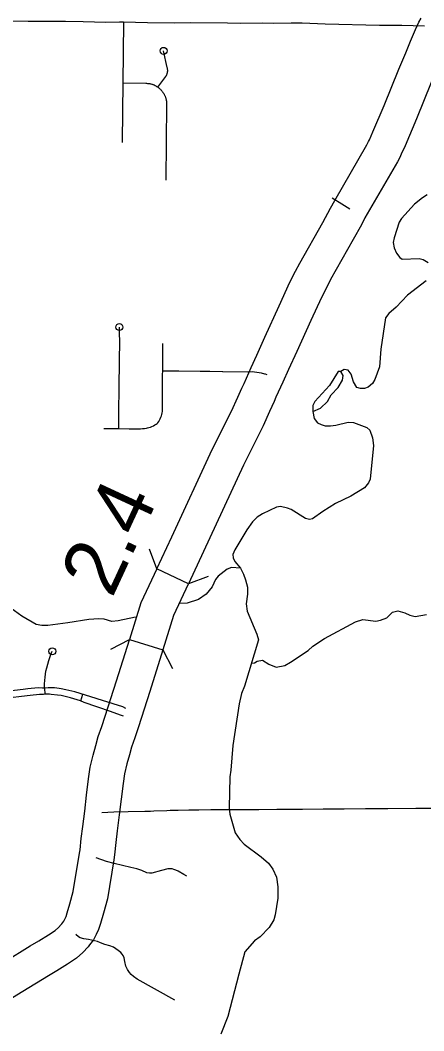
# Model space of a CAD drawing. Extents: x -19 to 366, y -4 to 359.
# Drawn here: x 146.47 to 147.018, y 184.607 to 185.978 of the extents above; entities that cross this region are included whole.
import ezdxf

# ---------------------------------------------------------------- set-up
doc = ezdxf.new("R2010")
doc.units = 0
for name, color, linetype in [('R_Contour Annot', 7, 'Continuous'), ('R_Striping', 7, 'Continuous'), ('R_Survey Control', 7, 'Continuous'), ('R_Temp Easement', 7, 'Continuous'), ('R_Vert Alg', 7, 'Continuous'), ('Sheet Fence', 7, 'Continuous'), ('T_Vehicle Path Lt Minor', 7, 'Continuous')]:
    doc.layers.add(name, color=color, linetype=linetype)

msp = doc.modelspace()

# ---------------------------------------------------------------- linework, layer by layer
at = {"layer": 'R_Contour Annot'}
for p, q in [((146.676, 185.2774), (146.7307, 185.3955)), ((146.7731, 185.3743), (146.719, 185.2575)), ((146.6985, 185.2136), (146.6556, 185.2337)), ((146.6185, 185.1378), (146.6637, 185.1236)), ((146.5855, 185.0339), (146.6009, 185.0816)), ((146.646, 185.0674), (146.6306, 185.0194))]:
    msp.add_line(p, q, dxfattribs=at)
for points in [[(147.0067, 185.9656), (147.0115, 185.9757), (147.0144, 185.9812)], [(146.8972, 185.7338), (146.9409, 185.8092), (146.9432, 185.8135), (146.9445, 185.8161), (146.949, 185.8266), (146.9642, 185.8627), (146.9842, 185.9118), (146.9936, 185.934), (147, 185.95), (147.0067, 185.9656)], [(147.0496, 185.9455), (147.0437, 185.9318), (147.0374, 185.916), (147.0279, 185.8937), (147.008, 185.8446), (146.9926, 185.808), (146.9875, 185.7963), (146.9854, 185.7919), (146.9823, 185.7861), (146.9382, 185.7101)], [(146.844, 185.6376), (146.8496, 185.6486), (146.8809, 185.7038), (146.8916, 185.7231), (146.8972, 185.7338)], [(146.9382, 185.7101), (146.9334, 185.7007), (146.9222, 185.6806), (146.8913, 185.6262), (146.8862, 185.6162)], [(146.7838, 185.5069), (146.7915, 185.5237), (146.8024, 185.5481), (146.8216, 185.5905), (146.8364, 185.6227), (146.844, 185.6376)], [(146.8862, 185.6162), (146.8791, 185.6021), (146.8647, 185.5708), (146.8455, 185.5287), (146.8346, 185.5042), (146.8268, 185.4872)], [(146.7712, 185.4789), (146.774, 185.4855), (146.7838, 185.5069)], [(146.8268, 185.4872), (146.8174, 185.4666), (146.815, 185.4608)], [(146.7307, 185.3955), (146.7571, 185.4479), (146.7656, 185.4668), (146.7712, 185.4789)], [(146.815, 185.4608), (146.8087, 185.4471), (146.7998, 185.4276), (146.7731, 185.3743)], [(146.6556, 185.2337), (146.676, 185.2774)], [(146.719, 185.2575), (146.6985, 185.2136)], [(146.6556, 185.2337), (146.6341, 185.1875), (146.6185, 185.1378)], [(146.6982, 185.2131), (146.6783, 185.1704), (146.6637, 185.1236)], [(146.6009, 185.0816), (146.6184, 185.1375)], [(146.6637, 185.1236), (146.646, 185.0674)], [(146.5577, 184.9051), (146.5601, 184.9267), (146.563, 184.9489), (146.5653, 184.9645), (146.569, 184.9807), (146.5727, 184.9938), (146.5759, 185.0062), (146.5811, 185.02), (146.5855, 185.0339)], [(146.6306, 185.0194), (146.6258, 185.0044), (146.6211, 184.9919), (146.6184, 184.9815), (146.6149, 184.969), (146.6118, 184.9557), (146.6099, 184.9424), (146.6071, 184.921), (146.6047, 184.8998)], [(146.5506, 184.8477), (146.5515, 184.8523), (146.5528, 184.8677), (146.555, 184.8842), (146.5577, 184.9051)], [(146.6047, 184.8998), (146.6019, 184.8781), (146.5999, 184.8625), (146.5984, 184.8456), (146.5971, 184.8387)], [(146.5266, 184.7519), (146.5294, 184.7556), (146.5308, 184.7583), (146.5325, 184.762), (146.5341, 184.7668), (146.5377, 184.779), (146.5421, 184.7957), (146.5506, 184.8477)], [(146.5971, 184.8387), (146.5885, 184.7857), (146.5833, 184.7663), (146.5793, 184.7525), (146.5765, 184.7445), (146.5734, 184.7376), (146.5696, 184.7302), (146.5644, 184.7234)], [(146.3125, 184.6168), (146.3151, 184.6184), (146.3597, 184.646), (146.3943, 184.667), (146.4081, 184.6756), (146.4212, 184.6834), (146.4349, 184.6917), (146.4488, 184.7005), (146.4839, 184.722), (146.4954, 184.7288), (146.5086, 184.737), (146.5176, 184.7431), (146.5222, 184.7471), (146.526, 184.7511), (146.5266, 184.7519)], [(146.5644, 184.7234), (146.5623, 184.7206), (146.555, 184.7129), (146.5465, 184.7055), (146.5343, 184.6973), (146.52, 184.6884), (146.5084, 184.6814), (146.4737, 184.6603), (146.4598, 184.6515), (146.4456, 184.6428), (146.4327, 184.6352), (146.4191, 184.6267), (146.3845, 184.6056), (146.3399, 184.578), (146.3371, 184.5763)]]:
    msp.add_lwpolyline(points, dxfattribs=at)
at = {"layer": 'R_Striping'}
for points in [[(146.6105, 185.9755), (146.6051, 185.9755), (146.5866, 185.9754), (146.5558, 185.9759), (146.5317, 185.9765), (146.4811, 185.9765), (146.4434, 185.9769), (146.3744, 185.9772)], [(146.6105, 185.9755), (146.6096, 185.8931)], [(146.7515, 185.9744), (146.7014, 185.9746), (146.6796, 185.9745), (146.6429, 185.9749), (146.6105, 185.9755)], [(147.0191, 185.9702), (146.9882, 185.9709), (146.9578, 185.971), (146.8841, 185.9731), (146.8529, 185.9745), (146.8378, 185.9745), (146.8142, 185.9738), (146.7989, 185.9742), (146.7692, 185.9738), (146.7515, 185.9744)], [(146.6572, 185.8873), (146.6677, 185.9017), (146.6678, 185.9019), (146.668, 185.9021), (146.6684, 185.9028), (146.6685, 185.903), (146.6689, 185.9036), (146.669, 185.9039), (146.6693, 185.9045), (146.6694, 185.9048), (146.6696, 185.9055), (146.6697, 185.9057), (146.6699, 185.9064), (146.67, 185.9067), (146.6701, 185.9074), (146.6702, 185.9076), (146.6703, 185.9084), (146.6703, 185.9086), (146.6704, 185.9093), (146.6704, 185.9096), (146.6704, 185.9103), (146.6704, 185.9106), (146.6703, 185.9113), (146.6703, 185.9116), (146.6702, 185.9123), (146.6702, 185.9126), (146.67, 185.9132), (146.6698, 185.9143), (146.6648, 185.9367)], [(146.6096, 185.8931), (146.6087, 185.8142), (146.6087, 185.8137), (146.6087, 185.8132), (146.6086, 185.8122)], [(146.6096, 185.8931), (146.6408, 185.8927), (146.6413, 185.8927), (146.6418, 185.8927), (146.6428, 185.8926), (146.6433, 185.8926), (146.6443, 185.8925), (146.6448, 185.8924), (146.6458, 185.8922), (146.6463, 185.8922), (146.6472, 185.8919), (146.6477, 185.8918), (146.6487, 185.8916), (146.6491, 185.8914), (146.6501, 185.8911), (146.6505, 185.8909), (146.6515, 185.8905), (146.6519, 185.8904), (146.6528, 185.8899), (146.6533, 185.8897), (146.6541, 185.8893), (146.6546, 185.889), (146.6554, 185.8885), (146.6558, 185.8882), (146.6567, 185.8877), (146.6572, 185.8873)], [(146.6572, 185.8873), (146.6575, 185.8871), (146.6579, 185.8868), (146.6583, 185.8865), (146.659, 185.8859), (146.6594, 185.8856), (146.6601, 185.8849), (146.6605, 185.8845), (146.6612, 185.8838), (146.6615, 185.8835), (146.6622, 185.8827), (146.6625, 185.8823), (146.6631, 185.8816), (146.6634, 185.8812), (146.664, 185.8804), (146.6642, 185.8799), (146.6648, 185.8791), (146.665, 185.8787), (146.6655, 185.8778), (146.6658, 185.8774), (146.6662, 185.8765), (146.6664, 185.876), (146.6668, 185.8751), (146.667, 185.8747), (146.6673, 185.8737), (146.6675, 185.8733), (146.6678, 185.8723), (146.6679, 185.8718), (146.6682, 185.8709), (146.6683, 185.8704), (146.6685, 185.8694), (146.6686, 185.8689), (146.6687, 185.868), (146.6688, 185.8675), (146.6689, 185.8665), (146.6689, 185.866), (146.6689, 185.865), (146.6689, 185.8645), (146.6678, 185.7614)], [(146.9177, 185.722), (146.9067, 185.7287), (146.8938, 185.7367)], [(146.604, 185.4241), (146.6041, 185.4347), (146.6041, 185.4517), (146.6045, 185.4742), (146.6046, 185.4921), (146.6048, 185.5034), (146.6049, 185.5169), (146.6052, 185.5416), (146.605, 185.5541), (146.6049, 185.5619)], [(146.6636, 185.5018), (146.6638, 185.51), (146.6637, 185.5219), (146.664, 185.5395)], [(146.604, 185.4241), (146.618, 185.4238), (146.6315, 185.4239), (146.6334, 185.4239), (146.6362, 185.4241), (146.639, 185.4244), (146.6418, 185.4248), (146.6428, 185.425), (146.6449, 185.4255), (146.647, 185.4262), (146.649, 185.427), (146.651, 185.4279), (146.6529, 185.429), (146.6547, 185.4302), (146.656, 185.4312), (146.6565, 185.4315), (146.6569, 185.4321), (146.6582, 185.4338), (146.6593, 185.4356), (146.6603, 185.4374), (146.6612, 185.4394), (146.6619, 185.4413), (146.6625, 185.4434), (146.6629, 185.4454), (146.6632, 185.4475), (146.6633, 185.4496), (146.6633, 185.4517), (146.6633, 185.4581), (146.6635, 185.4975), (146.6636, 185.5018)], [(146.8053, 185.4971), (146.803, 185.4978), (146.8024, 185.498), (146.7976, 185.4993), (146.7912, 185.5003), (146.7852, 185.5009), (146.7793, 185.5008), (146.7453, 185.5013), (146.7446, 185.5013), (146.7277, 185.5014), (146.7143, 185.5016), (146.6854, 185.5019), (146.6701, 185.5018), (146.6676, 185.5018), (146.6636, 185.5018)], [(146.5838, 185.424), (146.5932, 185.4241), (146.6021, 185.4242), (146.604, 185.4241)], [(146.5032, 185.072), (146.5032, 185.0776), (146.5039, 185.0869), (146.5051, 185.0951), (146.5061, 185.0993), (146.5091, 185.1095), (146.5113, 185.116), (146.5137, 185.1218)], [(146.5035, 185.0635), (146.5016, 185.0632), (146.4962, 185.063), (146.4837, 185.0619), (146.4719, 185.0607), (146.4415, 185.0567), (146.4351, 185.0561), (146.4329, 185.0562), (146.4269, 185.0551), (146.414, 185.0542), (146.4099, 185.054), (146.4042, 185.054), (146.3985, 185.0543), (146.3836, 185.056), (146.3654, 185.0605), (146.3587, 185.063), (146.347, 185.0666), (146.3441, 185.0678), (146.343, 185.068)], [(146.5032, 185.072), (146.5017, 185.0718), (146.5006, 185.072), (146.4946, 185.0721), (146.4805, 185.0709), (146.474, 185.07), (146.443, 185.0665)], [(146.6137, 185.0441), (146.6094, 185.0464), (146.6083, 185.0468), (146.6035, 185.0481), (146.5442, 185.0667), (146.532, 185.0695), (146.526, 185.0708), (146.5231, 185.0712), (146.5168, 185.0721), (146.513, 185.0723), (146.5083, 185.0723), (146.5032, 185.072)], [(146.5032, 185.072), (146.5035, 185.0635)], [(146.6103, 185.0337), (146.6062, 185.035), (146.5929, 185.04), (146.557, 185.0524), (146.5518, 185.0544), (146.5383, 185.0587), (146.5259, 185.0617), (146.5208, 185.0624), (146.5122, 185.0631), (146.5101, 185.0636), (146.5078, 185.0635), (146.5035, 185.0635)], [(146.5547, 185.0634), (146.552, 185.0543)], [(147.0384, 184.9085), (147.0074, 184.9084), (146.9694, 184.908), (146.9388, 184.9079), (146.9101, 184.9078), (146.8813, 184.9075), (146.8532, 184.9072), (146.8185, 184.907), (146.7943, 184.9068), (146.7757, 184.9067), (146.7289, 184.9067), (146.7127, 184.9064), (146.6993, 184.9062), (146.6847, 184.9059), (146.6739, 184.9056), (146.6693, 184.9055), (146.6514, 184.9047), (146.6469, 184.9045), (146.6394, 184.9042), (146.6166, 184.9039), (146.5973, 184.9033), (146.5812, 184.9024)]]:
    msp.add_lwpolyline(points, dxfattribs=at)
for centre in [(146.6648, 185.9367), (146.6049, 185.5619), (146.5137, 185.1218)]:
    msp.add_circle(centre, 0.00473, dxfattribs=at)
at = {"layer": 'R_Survey Control'}
for points in [[(146.6965, 184.8167), (146.6921, 184.8188), (146.6848, 184.8234), (146.6813, 184.8249), (146.6789, 184.8258), (146.6765, 184.8264), (146.6741, 184.8267), (146.6707, 184.8266), (146.6621, 184.8244), (146.649, 184.8206), (146.6459, 184.8206), (146.642, 184.8212), (146.6354, 184.8243), (146.6285, 184.8264), (146.6202, 184.8283), (146.609, 184.8312), (146.5978, 184.8338), (146.5872, 184.8367), (146.5735, 184.8417)], [(146.6801, 184.6484), (146.6288, 184.6768), (146.6239, 184.6806), (146.6209, 184.6834), (146.6184, 184.6861), (146.6159, 184.69), (146.6134, 184.6947), (146.612, 184.7007), (146.6113, 184.7058), (146.61, 184.709), (146.6087, 184.711), (146.6069, 184.7129), (146.6032, 184.716), (146.5966, 184.7202), (146.5918, 184.722), (146.5852, 184.7238), (146.5792, 184.726), (146.575, 184.7279), (146.563, 184.7308), (146.5565, 184.7314), (146.5517, 184.7328), (146.5492, 184.7343), (146.5455, 184.7377)]]:
    msp.add_lwpolyline(points, dxfattribs=at)
at = {"layer": 'R_Temp Easement'}
for points in [[(147.0228, 185.7413), (147.0162, 185.7373), (147.0054, 185.7285), (146.988, 185.7091), (146.9846, 185.7041), (146.9777, 185.6829), (146.9763, 185.6768), (146.9777, 185.6696), (146.9809, 185.662), (146.9853, 185.6563), (146.9885, 185.6542), (147.0119, 185.6547), (147.0174, 185.6535), (147.024, 185.6497)], [(147.0211, 185.6245), (146.9959, 185.6051), (146.9807, 185.5887), (146.9705, 185.5801), (146.966, 185.5746), (146.9595, 185.5319), (146.958, 185.508), (146.9516, 185.4907), (146.9484, 185.4853), (146.9425, 185.4802), (146.9374, 185.4785), (146.9319, 185.4785), (146.927, 185.48), (146.9228, 185.4874), (146.9195, 185.498), (146.9153, 185.5035), (146.91, 185.5042), (146.9056, 185.5016), (146.902, 185.5014), (146.8901, 185.4827), (146.8701, 185.4609), (146.8676, 185.4553), (146.8675, 185.4472), (146.8694, 185.4379), (146.8736, 185.432), (146.8785, 185.4295), (146.8842, 185.428), (146.8912, 185.4277), (146.8988, 185.4288)], [(146.8675, 185.4472), (146.8779, 185.4519), (146.8872, 185.4609), (146.8924, 185.4698), (146.9017, 185.4797), (146.9078, 185.4898), (146.9087, 185.4961), (146.9056, 185.5016)], [(146.8988, 185.4288), (146.9155, 185.4329), (146.9227, 185.4323), (146.9406, 185.4255), (146.9449, 185.4221), (146.9484, 185.4117), (146.9496, 185.4012), (146.9453, 185.3556), (146.943, 185.3503), (146.9376, 185.3435), (146.9188, 185.3322), (146.8983, 185.3225), (146.8809, 185.3116), (146.8671, 185.3017), (146.8631, 185.3006), (146.8574, 185.3019), (146.8382, 185.3142), (146.8329, 185.3163), (146.8236, 185.3182), (146.8179, 185.3176), (146.7989, 185.3086), (146.7919, 185.304), (146.7857, 185.2976), (146.7776, 185.2867), (146.7615, 185.2597), (146.7587, 185.2531), (146.7594, 185.2485), (146.7617, 185.2438), (146.769, 185.2345), (146.7733, 185.2267), (146.7762, 185.2189), (146.7785, 185.2089), (146.7785, 185.1992), (146.7767, 185.1863), (146.7784, 185.1764), (146.7916, 185.1449), (146.7935, 185.1375), (146.7745, 185.0744), (146.7707, 185.0647), (146.7674, 185.0507), (146.759, 184.9939), (146.7562, 184.9603), (146.7547, 184.9515), (146.7539, 184.9096), (146.7549, 184.9008), (146.7619, 184.8756), (146.7682, 184.8663), (146.7741, 184.8601), (146.7971, 184.8428), (146.8072, 184.8341), (146.8129, 184.8262), (146.8179, 184.8152), (146.82, 184.8021), (146.8201, 184.7867), (146.8165, 184.7643), (146.8143, 184.7572), (146.8082, 184.7472), (146.7957, 184.7344), (146.7881, 184.7289), (146.7753, 184.7141), (146.7668, 184.6838), (146.752, 184.6261), (146.7427, 184.6023)], [(146.769, 185.2345), (146.7572, 185.2356), (146.7513, 185.2335), (146.7388, 185.2236), (146.7352, 185.2194), (146.7309, 185.2095), (146.7228, 185.1993), (146.712, 185.192), (146.6966, 185.1872), (146.6868, 185.1869)], [(146.6266, 185.168), (146.6031, 185.1631), (146.5944, 185.1625), (146.5841, 185.1653), (146.5767, 185.1661), (146.5633, 185.1651), (146.535, 185.1603), (146.5079, 185.157), (146.4997, 185.1568), (146.4919, 185.1581), (146.4725, 185.1696), (146.4524, 185.1842)], [(146.7839, 185.1058), (146.7881, 185.1062), (146.7917, 185.1085), (146.7989, 185.1098), (146.8075, 185.1043), (146.8175, 185.1004), (146.8293, 185.1027), (146.8372, 185.1069), (146.8609, 185.1227), (146.8674, 185.1286), (146.8831, 185.1394), (146.9255, 185.1617), (146.9354, 185.1648), (146.953, 185.1629), (146.9593, 185.1641), (146.968, 185.1673), (146.9754, 185.1748), (146.983, 185.1767), (146.9925, 185.1742), (146.9991, 185.1708), (147.0063, 185.1689), (147.0219, 185.1718)]]:
    msp.add_lwpolyline(points, dxfattribs=at)
at = {"layer": 'R_Vert Alg'}
for points in [[(146.6556, 185.2337), (146.6459, 185.2603)], [(146.7252, 185.2234), (146.6985, 185.2136)], [(146.5933, 185.1247), (146.6185, 185.1378)], [(146.6637, 185.1236), (146.6768, 185.0985)]]:
    msp.add_lwpolyline(points, dxfattribs=at)
at = {"layer": 'Sheet Fence'}
for points in [[(154.1159, 1.8709), (153.9063, 10.4874), (153.696, 19.1041), (153.485, 27.7209), (153.2733, 36.3378), (153.0608, 44.9549), (152.8476, 53.5721), (152.6337, 62.1894), (152.419, 70.8069), (152.2036, 79.4245), (151.9875, 88.0422), (151.7707, 96.6601), (151.5531, 105.2782), (151.3348, 113.8963), (151.1158, 122.5147), (150.8961, 131.1331), (150.6757, 139.7517), (150.4545, 148.3704), (150.2326, 156.9893), (150.0101, 165.6083), (149.7867, 174.2275), (149.5627, 182.8468), (149.338, 191.4662), (149.1125, 200.0858), (148.8864, 208.7055), (148.6595, 217.3254), (148.4319, 225.9454), (148.2037, 234.5655), (147.9747, 243.1858), (147.745, 251.8063), (147.5146, 260.4269), (147.2835, 269.0476), (147.0517, 277.6685), (146.8191, 286.2895), (146.5859, 294.9106), (146.352, 303.5319), (146.1174, 312.1534), (145.8821, 320.775), (145.6461, 329.3967), (145.4094, 338.0186), (145.172, 346.6406)], [(146.7783, 1.697), (146.5788, 10.3131), (146.3785, 18.9294), (146.1776, 27.5458), (145.9759, 36.1624), (145.7736, 44.7791), (145.5705, 53.396), (145.3668, 62.013), (145.1624, 70.6301), (144.9572, 79.2474), (144.7514, 87.8648), (144.5449, 96.4823), (144.3377, 105.1), (144.1299, 113.7179), (143.9213, 122.3359), (143.712, 130.954), (143.5021, 139.5723), (143.2915, 148.1907), (143.0802, 156.8092), (142.8682, 165.4279), (142.6555, 174.0468), (142.4422, 182.6658), (142.2282, 191.2849), (142.0135, 199.9042), (141.7981, 208.5236), (141.582, 217.1432), (141.3653, 225.7629), (141.1479, 234.3828), (140.9298, 243.0028), (140.711, 251.623), (140.4916, 260.2433), (140.2715, 268.8638), (140.0508, 277.4844), (139.8293, 286.1051), (139.6072, 294.726), (139.3845, 303.3471), (139.161, 311.9683), (138.937, 320.5896), (138.7122, 329.2111), (138.4868, 337.8328), (138.2607, 346.4546)], [(0, 180.8999), (7.1228, 180.9044), (14.2457, 180.9176), (21.3685, 180.9397), (28.4912, 180.9706), (35.614, 181.0103), (42.7366, 181.0589), (49.8592, 181.1163), (56.9818, 181.1825), (64.1042, 181.2575), (71.2266, 181.3414), (78.3488, 181.4341), (85.4709, 181.5357), (92.5929, 181.646), (99.7147, 181.7652), (106.8364, 181.8933), (113.9579, 182.0301), (121.0793, 182.1758), (128.2005, 182.3303), (135.3214, 182.4936), (142.4422, 182.6658), (149.5627, 182.8468), (156.683, 183.0366), (163.8031, 183.2352), (170.9229, 183.4427), (178.0425, 183.659), (185.1617, 183.8841), (192.2807, 184.1181), (199.3994, 184.3608), (206.5178, 184.6124), (213.6359, 184.8728), (220.7537, 185.1421), (227.8711, 185.4201), (234.9881, 185.707), (242.1048, 186.0027), (249.2212, 186.3073), (256.3371, 186.6206), (263.4526, 186.9428), (270.5678, 187.2738), (277.6825, 187.6136), (284.7968, 187.9622), (291.9107, 188.3197), (299.0241, 188.6859), (306.1371, 189.061), (313.2495, 189.4449), (320.3615, 189.8377), (327.4731, 190.2392), (334.5841, 190.6495), (341.6946, 191.0687)]]:
    msp.add_spline(points, degree=3, dxfattribs=at)

# ---------------------------------------------------------------- texts
at = {"layer": 'T_Vehicle Path Lt Minor'}
msp.add_text('2.4', height=0.08, rotation=65.1304, dxfattribs=at).set_placement((146.5947, 185.1927))

doc.saveas('drawing.dxf')
